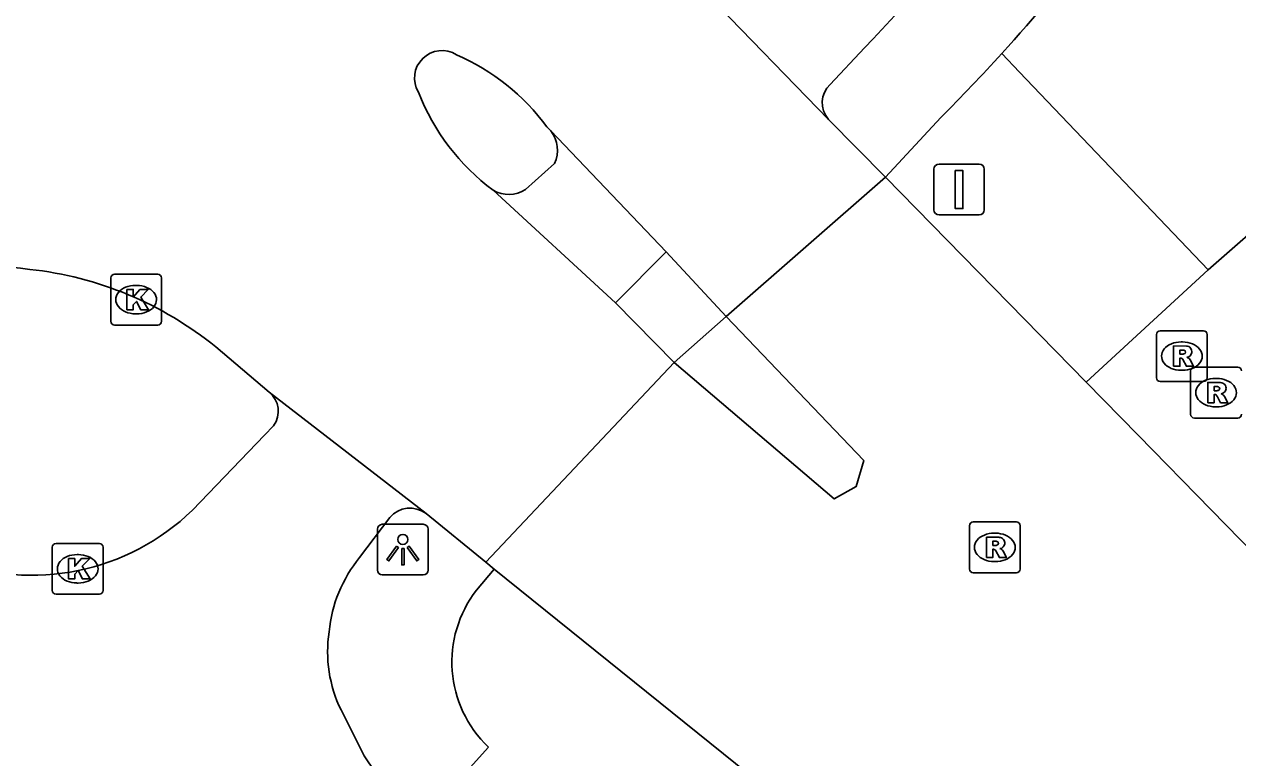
# Model space of a CAD drawing. Extents: x 156141 to 158132, y 385651 to 388399.
# Drawn here: x 156948.2 to 156972.09, y 387243.65 to 387258.09 of the extents above; entities that cross this region are included whole.
import ezdxf

# ---------------------------------------------------------------- set-up
doc = ezdxf.new("R2010")
doc.units = 0
for name, color, linetype in [('IMGEO_Berm_groen', 7, 'Continuous'), ('IMGEO_Fietspad_gesloten', 7, 'Continuous'), ('IMGEO_Groenvoorziening', 7, 'Continuous'), ('IMGEO_Kolk', 7, 'Continuous'), ('IMGEO_Lichtpunt', 7, 'Continuous'), ('IMGEO_Rijbaan_lokaal_gesloten', 7, 'Continuous'), ('IMGEO_Rioolput', 7, 'Continuous'), ('IMGEO_Verkeersbordpaal', 7, 'Continuous'), ('IMGEO_Voetpad_gesloten', 7, 'Continuous'), ('IMGEO_Voetpad_open', 7, 'Continuous')]:
    doc.layers.add(name, color=color, linetype=linetype)

msp = doc.modelspace()

# ---------------------------------------------------------------- linework, layer by layer
at = {"layer": 'IMGEO_Berm_groen'}
for points in [[(156971.51, 387253.257), (156967.793, 387257.148), (156967.444, 387257.514)], [(156969.106, 387251.046), (156971.51, 387253.257)]]:
    msp.add_lwpolyline(points, dxfattribs=at)
at = {"layer": 'IMGEO_Fietspad_gesloten'}
for points in [[(156964.065, 387256.908), (156964.742, 387257.624)], [(156958.071, 387254.835), (156958.642, 387255.35)], [(156959.841, 387252.607), (156960.84, 387253.61)], [(156953.11, 387250.187), (156952.931, 387250), (156951.514, 387248.523)], [(156954.804, 387247.59), (156955.398, 387248.382)], [(156955.969, 387242.336), (156955.342, 387243.023), (156954.893, 387243.686), (156954.439, 387244.589)]]:
    msp.add_lwpolyline(points, dxfattribs=at)
for centre, radius, start, end in [((156930.855, 387289.848), 46.763, 316.4409, 326.2774), ((156964.409, 387256.547), 0.498, 133.6221, 221.3988), ((156958.089, 387255.61), 0.611, 334.8142, 38.5329), ((156957.741, 387255.362), 0.622, 240.0345, 302.1105), ((156952.724, 387250.472), 0.48, 323.5215, 51.1778), ((156948.354, 387251.78), 4.538, 248.9549, 314.1294), ((156955.793, 387248.04), 0.523, 52.5478, 139.1439), ((156956.892, 387245.878), 2.7, 140.6635, 174.6552), ((156956.79, 387245.736), 2.616, 171.3384, 206.0031)]:
    msp.add_arc(centre, radius, start, end, dxfattribs=at)
at = {"layer": 'IMGEO_Groenvoorziening'}
msp.add_lwpolyline([(156971.51, 387253.257), (156972.917, 387254.49), (156976.669, 387250.523), (156975.389, 387249.304), (156973.004, 387247.06)], dxfattribs=at)
at = {"layer": 'IMGEO_Kolk'}
for p, q in [((156949.904, 387252.243), (156949.904, 387253.095)), ((156949.979, 387253.169), (156950.831, 387253.169)), ((156950.905, 387253.095), (156950.905, 387252.243)), ((156950.392, 387252.949), (156950.417, 387252.949)), ((156950.415, 387252.389), (156950.39, 387252.389)), ((156950.831, 387252.169), (156949.979, 387252.169)), ((156948.754, 387246.943), (156948.754, 387247.795)), ((156948.829, 387247.869), (156949.681, 387247.869)), ((156949.755, 387247.795), (156949.755, 387246.943)), ((156949.242, 387247.649), (156949.267, 387247.649)), ((156949.265, 387247.089), (156949.24, 387247.089)), ((156949.681, 387246.869), (156948.829, 387246.869))]:
    msp.add_line(p, q, dxfattribs=at)
for points in [[(156949.904, 387252.243), (156949.904, 387253.095)], [(156949.979, 387253.169), (156950.831, 387253.169)], [(156950.905, 387253.095), (156950.905, 387252.243)], [(156950.225, 387252.869), (156950.348, 387252.869), (156950.348, 387252.718), (156950.478, 387252.869), (156950.642, 387252.869), (156950.496, 387252.718), (156950.649, 387252.469), (156950.497, 387252.469), (156950.412, 387252.633), (156950.348, 387252.566), (156950.348, 387252.469), (156950.225, 387252.469), (156950.225, 387252.869)], [(156950.831, 387252.169), (156949.979, 387252.169)], [(156948.754, 387246.943), (156948.754, 387247.795)], [(156948.829, 387247.869), (156949.681, 387247.869)], [(156949.755, 387247.795), (156949.755, 387246.943)], [(156949.075, 387247.569), (156949.198, 387247.569), (156949.198, 387247.418), (156949.328, 387247.569), (156949.492, 387247.569), (156949.346, 387247.418), (156949.499, 387247.169), (156949.347, 387247.169), (156949.262, 387247.333), (156949.198, 387247.266), (156949.198, 387247.169), (156949.075, 387247.169), (156949.075, 387247.569)], [(156949.681, 387246.869), (156948.829, 387246.869)]]:
    msp.add_lwpolyline(points, dxfattribs=at)
for centre, start, end in [((156949.981, 387253.093), 91.552, 178.448), ((156949.981, 387253.093), 91.552, 178.448), ((156950.829, 387253.093), 1.552, 88.448), ((156950.829, 387253.093), 1.552, 88.448), ((156949.981, 387252.245), 181.552, 268.448), ((156949.981, 387252.245), 181.552, 268.448), ((156950.829, 387252.245), 271.552, 358.448), ((156950.829, 387252.245), 271.552, 358.448), ((156948.831, 387247.793), 91.552, 178.448), ((156948.831, 387247.793), 91.552, 178.448), ((156949.679, 387247.793), 1.552, 88.448), ((156949.679, 387247.793), 1.552, 88.448), ((156948.831, 387246.945), 181.552, 268.448), ((156948.831, 387246.945), 181.552, 268.448), ((156949.679, 387246.945), 271.552, 358.448), ((156949.679, 387246.945), 271.552, 358.448)]:
    msp.add_arc(centre, 0.0765, start, end, dxfattribs=at)
for centre, major_axis, ratio, start_param, end_param in [((156950.391, 387252.669), (-0.387, 0.002), 0.722429, 4.712389, 7.853982), ((156950.416, 387252.669), (-0.39, 0.002), 0.717154, 1.570796, 4.712389), ((156949.241, 387247.369), (-0.387, 0.002), 0.722429, 4.712389, 7.853982), ((156949.266, 387247.369), (-0.39, 0.002), 0.717154, 1.570796, 4.712389)]:
    msp.add_ellipse(centre, major_axis=major_axis, ratio=ratio, start_param=start_param, end_param=end_param, dxfattribs=at)
at = {"layer": 'IMGEO_Lichtpunt'}
for p, q in [((156956.058, 387248.245), (156955.25, 387248.245)), ((156956.058, 387248.245), (156955.25, 387248.245)), ((156955.156, 387248.15), (156955.156, 387247.343)), ((156955.156, 387248.15), (156955.156, 387247.343)), ((156956.152, 387247.343), (156956.152, 387248.15)), ((156956.152, 387247.343), (156956.152, 387248.15)), ((156955.25, 387247.249), (156956.058, 387247.249)), ((156955.25, 387247.249), (156956.058, 387247.249))]:
    msp.add_line(p, q, dxfattribs=at)
for points in [[(156955.53, 387247.814), (156955.569, 387247.786), (156955.381, 387247.524), (156955.343, 387247.551), (156955.53, 387247.814)], [(156955.632, 387247.766), (156955.679, 387247.766), (156955.679, 387247.444), (156955.632, 387247.444), (156955.632, 387247.766)], [(156955.742, 387247.786), (156955.78, 387247.813), (156955.967, 387247.551), (156955.928, 387247.523), (156955.742, 387247.786)]]:
    msp.add_lwpolyline(points, dxfattribs=at)
msp.add_circle((156955.655, 387247.948), 0.0994, dxfattribs=at)
for centre, start, end in [((156955.25, 387248.15), 90, 180), ((156955.25, 387248.15), 90, 180), ((156956.058, 387248.15), 0, 90), ((156956.058, 387248.15), 0, 90), ((156955.25, 387247.343), 180, 270), ((156955.25, 387247.343), 180, 270), ((156956.058, 387247.343), 270, 0), ((156956.058, 387247.343), 270, 360)]:
    msp.add_arc(centre, 0.0946, start, end, dxfattribs=at)
at = {"layer": 'IMGEO_Rijbaan_lokaal_gesloten'}
for points in [[(156961.662, 387258.661), (156964.035, 387256.218)], [(156965.158, 387255.083), (156964.035, 387256.218)], [(156958.567, 387255.991), (156958.491, 387256.07)], [(156958.567, 387255.991), (156960.84, 387253.61)], [(156965.158, 387255.083), (156962.022, 387252.337)], [(156965.158, 387255.083), (156969.106, 387251.046)], [(156959.841, 387252.607), (156957.43, 387254.823)], [(156960.84, 387253.61), (156962.022, 387252.337)], [(156960.995, 387251.432), (156959.841, 387252.607)], [(156960.995, 387251.432), (156964.146, 387248.746), (156964.577, 387248.989), (156964.729, 387249.501), (156962.022, 387252.337)], [(156951.973, 387251.738), (156953.025, 387250.846)], [(156960.995, 387251.432), (156957.287, 387247.497)], [(156956.111, 387248.455), (156954.117, 387250), (156953.025, 387250.846)], [(156973.004, 387247.06), (156970.129, 387250), (156969.106, 387251.046)], [(156956.111, 387248.455), (156957.287, 387247.497)], [(156957.287, 387247.497), (156957.451, 387247.364)], [(156957.451, 387247.364), (156968.469, 387238.488), (156971.18, 387236.169)]]:
    msp.add_lwpolyline(points, dxfattribs=at)
for centre, radius, start, end in [((156956.425, 387257.031), 0.541, 57.9812, 210.8629), ((156955.001, 387253.522), 4.321, 36.1315, 66.6747), ((156960.121, 387258.394), 4.472, 201.5205, 233.0033), ((156947.168, 387245.091), 8.253, 82.0365, 123.154), ((156947.553, 387246.294), 7.012, 50.9312, 83.798)]:
    msp.add_arc(centre, radius, start, end, dxfattribs=at)
at = {"layer": 'IMGEO_Rioolput'}
for p, q in [((156970.564, 387252.057), (156971.416, 387252.057)), ((156970.489, 387251.131), (156970.489, 387251.983)), ((156970.977, 387251.837), (156971.002, 387251.837)), ((156971.49, 387251.983), (156971.49, 387251.131)), ((156971.237, 387251.338), (156972.089, 387251.338)), ((156971, 387251.277), (156970.975, 387251.277)), ((156971.162, 387250.412), (156971.162, 387251.264)), ((156971.65, 387251.118), (156971.675, 387251.118)), ((156971.416, 387251.057), (156970.564, 387251.057)), ((156971.673, 387250.558), (156971.648, 387250.558)), ((156972.089, 387250.338), (156971.237, 387250.338)), ((156966.807, 387247.365), (156966.807, 387248.217)), ((156966.882, 387248.291), (156967.734, 387248.291)), ((156967.808, 387248.217), (156967.808, 387247.365)), ((156967.295, 387248.071), (156967.32, 387248.071)), ((156967.318, 387247.511), (156967.293, 387247.511)), ((156967.734, 387247.291), (156966.882, 387247.291))]:
    msp.add_line(p, q, dxfattribs=at)
for points in [[(156970.564, 387252.057), (156971.416, 387252.057)], [(156970.489, 387251.131), (156970.489, 387251.983)], [(156971.49, 387251.983), (156971.49, 387251.131)], [(156971.078, 387251.755), (156970.826, 387251.757), (156970.826, 387251.357)], [(156971.004, 387251.676), (156970.95, 387251.676), (156970.95, 387251.595)], [(156970.95, 387251.595), (156971.002, 387251.595)], [(156970.826, 387251.357), (156970.95, 387251.357), (156970.95, 387251.519), (156970.961, 387251.519)], [(156971.008, 387251.49), (156971.079, 387251.357), (156971.219, 387251.357), (156971.154, 387251.483)], [(156971.237, 387251.338), (156972.089, 387251.338)], [(156971.162, 387250.412), (156971.162, 387251.264)], [(156971.416, 387251.057), (156970.564, 387251.057)], [(156971.751, 387251.036), (156971.499, 387251.038), (156971.499, 387250.638)], [(156971.677, 387250.957), (156971.623, 387250.957), (156971.623, 387250.876)], [(156971.623, 387250.876), (156971.675, 387250.876)], [(156971.499, 387250.638), (156971.623, 387250.638), (156971.623, 387250.8), (156971.634, 387250.8)], [(156971.681, 387250.771), (156971.752, 387250.638), (156971.892, 387250.638), (156971.827, 387250.764)], [(156972.089, 387250.338), (156971.237, 387250.338)], [(156966.807, 387247.365), (156966.807, 387248.217)], [(156966.882, 387248.291), (156967.734, 387248.291)], [(156967.808, 387248.217), (156967.808, 387247.365)], [(156967.396, 387247.989), (156967.144, 387247.991), (156967.144, 387247.591)], [(156967.144, 387247.591), (156967.268, 387247.591), (156967.268, 387247.753), (156967.279, 387247.753)], [(156967.322, 387247.91), (156967.268, 387247.91), (156967.268, 387247.829)], [(156967.268, 387247.829), (156967.32, 387247.829)], [(156967.326, 387247.724), (156967.397, 387247.591), (156967.537, 387247.591), (156967.472, 387247.717)], [(156967.734, 387247.291), (156966.882, 387247.291)]]:
    msp.add_lwpolyline(points, dxfattribs=at)
for centre, radius, start, end in [((156970.566, 387251.981), 0.0765, 91.552, 178.448), ((156970.566, 387251.981), 0.0765, 91.552, 178.448), ((156971.414, 387251.981), 0.0765, 1.552, 88.448), ((156971.414, 387251.981), 0.0765, 1.552, 88.448), ((156970.986, 387251.784), 0.19, 274.7715, 282.9687), ((156971.01, 387251.58), 0.0964, 77.0061, 93.1865), ((156971.024, 387251.637), 0.0378, 276.6634, 79.6772), ((156971.077, 387251.645), 0.109, 350.3612, 89.416), ((156971.075, 387251.645), 0.112, 277.5842, 350.9817), ((156970.96, 387251.466), 0.0533, 26.0293, 88.6989), ((156971.059, 387251.43), 0.108, 29.5134, 73.7905), ((156971.239, 387251.262), 0.0765, 91.552, 178.448), ((156971.239, 387251.262), 0.0765, 91.552, 178.448), ((156972.087, 387251.262), 0.0765, 1.552, 88.448), ((156972.087, 387251.262), 0.0765, 1.552, 88.448), ((156970.566, 387251.133), 0.0765, 181.552, 268.448), ((156970.566, 387251.133), 0.0765, 181.552, 268.448), ((156971.414, 387251.133), 0.0765, 271.552, 358.448), ((156971.414, 387251.133), 0.0765, 271.552, 358.448), ((156971.659, 387251.065), 0.19, 274.7715, 282.9687), ((156971.683, 387250.861), 0.0964, 77.0061, 93.1865), ((156971.697, 387250.918), 0.0378, 276.6634, 79.6772), ((156971.75, 387250.926), 0.109, 350.3612, 89.416), ((156971.748, 387250.926), 0.112, 277.5842, 350.9817), ((156971.633, 387250.747), 0.0533, 26.0293, 88.6989), ((156971.732, 387250.711), 0.108, 29.5134, 73.7905), ((156971.239, 387250.414), 0.0765, 181.552, 268.448), ((156971.239, 387250.414), 0.0765, 181.552, 268.448), ((156972.087, 387250.414), 0.0765, 271.552, 358.448), ((156972.087, 387250.414), 0.0765, 271.552, 358.448), ((156966.884, 387248.215), 0.0765, 91.552, 178.448), ((156966.884, 387248.215), 0.0765, 91.552, 178.448), ((156967.732, 387248.215), 0.0765, 1.552, 88.448), ((156967.732, 387248.215), 0.0765, 1.552, 88.448), ((156967.395, 387247.879), 0.109, 350.3612, 89.416), ((156967.278, 387247.7), 0.0533, 26.0293, 88.6989), ((156967.304, 387248.018), 0.19, 274.7715, 282.9687), ((156967.328, 387247.814), 0.0964, 77.0061, 93.1865), ((156967.342, 387247.871), 0.0378, 276.6634, 79.6772), ((156967.393, 387247.879), 0.112, 277.5842, 350.9817), ((156967.377, 387247.664), 0.108, 29.5134, 73.7905), ((156966.884, 387247.367), 0.0765, 181.552, 268.448), ((156966.884, 387247.367), 0.0765, 181.552, 268.448), ((156967.732, 387247.367), 0.0765, 271.552, 358.448), ((156967.732, 387247.367), 0.0765, 271.552, 358.448)]:
    msp.add_arc(centre, radius, start, end, dxfattribs=at)
for centre, major_axis, ratio, start_param, end_param in [((156970.976, 387251.557), (-0.387, 0.002), 0.722429, 4.712389, 7.853982), ((156971.001, 387251.557), (-0.39, 0.002), 0.717154, 1.570796, 4.712389), ((156971.649, 387250.838), (-0.387, 0.002), 0.722429, 4.712389, 7.853982), ((156971.674, 387250.838), (-0.39, 0.002), 0.717154, 1.570796, 4.712389), ((156967.294, 387247.791), (-0.387, 0.002), 0.722429, 4.712389, 7.853982), ((156967.319, 387247.791), (-0.39, 0.002), 0.717154, 1.570796, 4.712389)]:
    msp.add_ellipse(centre, major_axis=major_axis, ratio=ratio, start_param=start_param, end_param=end_param, dxfattribs=at)
at = {"layer": 'IMGEO_Verkeersbordpaal'}
for p, q in [((156966.109, 387254.436), (156966.109, 387255.236)), ((156966.109, 387255.236), (156966.109, 387254.436)), ((156966.209, 387255.336), (156966.999, 387255.336)), ((156966.999, 387255.336), (156966.209, 387255.336)), ((156967.099, 387255.236), (156967.099, 387254.436)), ((156967.099, 387254.436), (156967.099, 387255.236)), ((156966.999, 387254.336), (156966.209, 387254.336)), ((156966.209, 387254.336), (156966.999, 387254.336))]:
    msp.add_line(p, q, dxfattribs=at)
msp.add_lwpolyline([(156966.529, 387255.211), (156966.679, 387255.211), (156966.679, 387254.461), (156966.529, 387254.461), (156966.529, 387255.211)], dxfattribs=at)
for centre, start, end in [((156966.209, 387255.236), 90, 180), ((156966.209, 387255.236), 90, 180), ((156966.999, 387255.236), 0, 90), ((156966.999, 387255.236), 360, 90), ((156966.209, 387254.436), 180, 270), ((156966.209, 387254.436), 180, 270), ((156966.999, 387254.436), 270, 0), ((156966.999, 387254.436), 270, 0)]:
    msp.add_arc(centre, 0.1, start, end, dxfattribs=at)
at = {"layer": 'IMGEO_Voetpad_gesloten'}
msp.add_lwpolyline([(156962.022, 387252.337), (156960.995, 387251.432)], dxfattribs=at)
at = {"layer": 'IMGEO_Voetpad_open'}
for points in [[(156966.242, 387256.253), (156965.158, 387255.083)], [(156957.451, 387247.364), (156957.108, 387246.951)], [(156957.341, 387243.858), (156955.969, 387242.336)]]:
    msp.add_lwpolyline(points, dxfattribs=at)
for centre, radius, start, end in [((156940.669, 387281.875), 36.199, 317.7035, 326.9314), ((156941.805, 387280.75), 34.602, 314.9297, 317.8147), ((156958.93, 387245.533), 2.309, 142.1093, 226.5068)]:
    msp.add_arc(centre, radius, start, end, dxfattribs=at)

doc.saveas('drawing.dxf')
